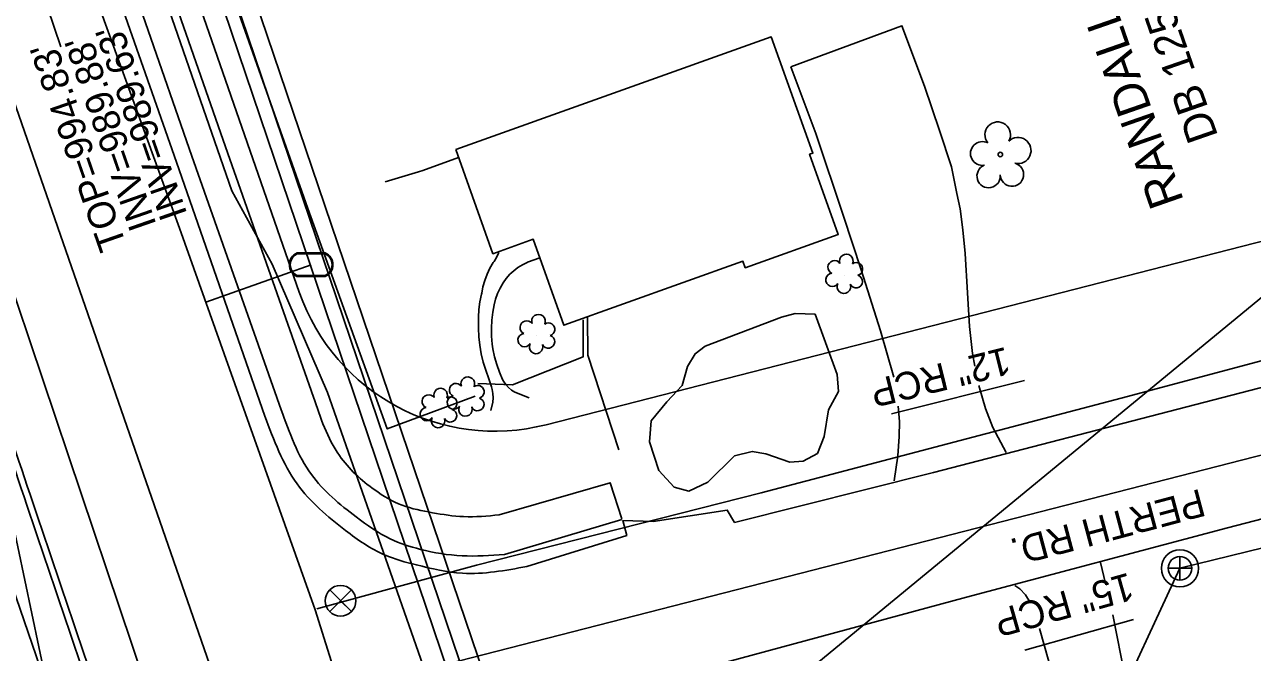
# Model space of a CAD drawing. Extents: x 1614427 to 1617186, y 896524 to 905462.
# Drawn here: x 1616529.7 to 1616707.7, y 902987.6 to 903078.6 of the extents above; entities that cross this region are included whole.
import ezdxf

# ---------------------------------------------------------------- set-up
doc = ezdxf.new("R2010")
doc.units = 0
for name, color, linetype in [('Exist Building', 7, 'Continuous'), ('Exist Horizontal Alignment', 7, 'Continuous'), ('Exist Other Culture Area Outline', 7, 'Continuous'), ('Exist Other Culture Fence Line', 7, 'Continuous'), ('Exist Other Culture Gate', 7, 'Continuous'), ('Exist Property Deed Book Text', 7, 'Continuous'), ('Exist Property Owner Text', 7, 'Continuous'), ('Exist Right of Way Line', 7, 'Continuous'), ('Exist Roads Curbs', 7, 'Continuous'), ('Exist Roads EOP', 7, 'Continuous'), ('Exist Roads EOP Other', 7, 'Continuous'), ('Exist Roads EOP Text', 7, 'Continuous'), ('Exist Roads EOT', 7, 'Continuous'), ('Exist Roads Soil', 7, 'Continuous'), ('Exist Structure Minor Catch Basin Leader', 7, 'Continuous'), ('Exist Structure Minor Catch Basin Top Elevation', 7, 'Continuous'), ('Exist Structure Minor Pipes RCP 12 Inch', 7, 'Continuous'), ('Exist Structure Minor Pipes RCP 12 Inch Text', 7, 'Continuous'), ('Exist Structure Minor Pipes RCP 15 Inch', 7, 'Continuous'), ('Exist Structure Minor Pipes RCP 15 Inch Invert', 7, 'Continuous'), ('Exist Structure Minor Pipes RCP 15 Inch Text', 7, 'Continuous'), ('Exist Utilities Gas UG Line SUE LOS B', 7, 'Continuous'), ('Exist Utilities Power UG Cable SUE LOS D', 7, 'Continuous'), ('Exist Utilities Sanitary Sewer Manhole CELL', 7, 'Continuous'), ('Exist Utilities Sanitary Sewer Manhole Leader', 7, 'Continuous'), ('Exist Utilities Sanitary Sewer UG Line', 7, 'Continuous'), ('Exist Utilities Telephone UG Cable SUE LOS B', 7, 'Continuous'), ('Exist Utilities Telephone UG FO SUE LOS B', 7, 'Continuous'), ('Exist Utilities Telephone UG FO SUE LOS D', 7, 'Continuous'), ('Exist Utilities TV UG FO Cable SUE LOS D', 7, 'Continuous'), ('Exist Utilities Water Meter CELL', 7, 'Continuous'), ('Exist Utilities Water UG Line SUE LOS B', 7, 'Continuous'), ('Exist Utilities Water Valve CELL', 7, 'Continuous'), ('Exist Vegetation Hedge Row', 7, 'Continuous'), ('Exist Vegetation Shrub CELL', 7, 'Continuous'), ('Exist Vegetation Tree CELL', 7, 'Continuous')]:
    doc.layers.add(name, color=color, linetype=linetype)

# ---------------------------------------------------------------- blocks, each defined once
blk = doc.blocks.new('EXIST UTILITIES SANITARY SEWER MANHOLE')
at = {"layer": 'Exist Utilities Sanitary Sewer Manhole CELL'}
blk.add_lwpolyline([(0, 0.03425), (0, -0.03425), (0, 0), (0.03425, 0), (-0.03425, 0)], dxfattribs=at)
for radius in [0.05389, 0.03425]:
    blk.add_circle((0, 0), radius, dxfattribs=at)
blk = doc.blocks.new('EXIST UTILITIES WATER VALVE')
at = {"layer": 'Exist Utilities Water Valve CELL'}
blk.add_lwpolyline([(0.0315, 0.0315), (-0.0315, -0.0315), (0, 0), (0.0315, -0.0315), (-0.0315, 0.0315)], dxfattribs=at)
blk.add_circle((0, 0), 0.0445, dxfattribs=at)
blk = doc.blocks.new('EXIST UTILITIES WATER METER')
at = {"layer": 'Exist Utilities Water Meter CELL'}
blk.add_line((0, 0), (0, 0), dxfattribs=at)
for points in [[(-0.0408, 0.034), (0.0408, 0.034)], [(-0.0408, 0.0312), (0.0408, 0.0312)], [(0.0408, -0.0312), (-0.0413, -0.0312)], [(0.0408, -0.034), (-0.0413, -0.034)]]:
    blk.add_lwpolyline(points, dxfattribs=at)
for centre, radius, start, end in [((-0.0261, -0.0001), 0.0371, 113.178, 245.9794), ((-0.0259, -0.0001), 0.0347, 115.3009, 243.7824), ((0.0259, 0), 0.0371, 293.6483, 66.3084), ((0.0261, 0), 0.0345, 295.1272, 64.8728)]:
    blk.add_arc(centre, radius, start, end, dxfattribs=at)

msp = doc.modelspace()

# ---------------------------------------------------------------- linework, layer by layer
at = {"layer": 'Exist Building'}
msp.add_lwpolyline([(1616592.25, 903060.5), (1616638, 903076.83), (1616644.02, 903059.99), (1616643.55, 903059.82), (1616647.7, 903048.19), (1616634.22, 903043.38), (1616633.89, 903044.31), (1616607.92, 903035.04), (1616603.48, 903047.5), (1616597.64, 903045.41)], close=True, dxfattribs=at)
for points in [[(1616582.01, 903055.84), (1616586.85, 903057.3), (1616587.46, 903057.49), (1616592.66, 903059.35)], [(1616615.9, 903016.99), (1616611.38, 903030.71), (1616611.33, 903036.26)]]:
    msp.add_lwpolyline(points, dxfattribs=at)
at = {"layer": 'Exist Horizontal Alignment'}
for p, q in [((1616576.74, 902927.89), (1616238.24, 903901.21)), ((1616559.36, 902977.88), (1616875.77, 903058.99))]:
    msp.add_line(p, q, dxfattribs=at)
at = {"layer": 'Exist Other Culture Area Outline'}
for points in [[(1616597.36, 903022.69), (1616597.61, 903023.91), (1616597.66, 903024.53), (1616597.63, 903025.15), (1616597.52, 903025.76), (1616597.42, 903026.12), (1616596.21, 903029.72), (1616595.93, 903030.92), (1616595.73, 903032.15), (1616595.6, 903033.38), (1616595.56, 903034.62), (1616595.56, 903035.12), (1616595.55, 903036.23), (1616595.61, 903037.34), (1616595.76, 903038.45), (1616595.98, 903039.54), (1616596.01, 903039.68), (1616596.19, 903040.62), (1616596.45, 903041.54), (1616596.79, 903042.43), (1616597.2, 903043.3), (1616597.68, 903044.12), (1616597.8, 903044.3), (1616598.15, 903044.88), (1616598.43, 903045.5), (1616598.5, 903045.72)], [(1616602.91, 903024.55), (1616600.83, 903025.34), (1616600.33, 903025.65), (1616599.88, 903026.03), (1616599.49, 903026.47), (1616599.16, 903026.95), (1616599.03, 903027.2), (1616598.57, 903028.26), (1616598.19, 903029.36), (1616597.88, 903030.47), (1616597.65, 903031.61), (1616597.55, 903032.3), (1616597.45, 903033.46), (1616597.42, 903034.62), (1616597.48, 903035.78), (1616597.61, 903036.94), (1616597.81, 903038), (1616598.03, 903038.84), (1616598.32, 903039.66), (1616598.69, 903040.44), (1616599.12, 903041.19), (1616599.58, 903041.84), (1616600.09, 903042.43), (1616600.65, 903042.95), (1616601.26, 903043.42), (1616601.91, 903043.82), (1616602.6, 903044.15), (1616602.64, 903044.17), (1616604.43, 903044.83)]]:
    msp.add_lwpolyline(points, dxfattribs=at)
at = {"layer": 'Exist Other Culture Fence Line'}
for points in [[(1616595.07, 903024.75), (1616582.33, 903020.02), (1616570.8, 903051.94), (1616560.84, 903080.11), (1616614.55, 903099)], [(1616600.47, 903026.41), (1616610.71, 903030.46), (1616610.7, 903035.82)]]:
    msp.add_lwpolyline(points, dxfattribs=at)
at = {"layer": 'Exist Other Culture Gate'}
msp.add_line((1616600.47, 903026.41), (1616595.46, 903026.61), dxfattribs=at)
at = {"layer": 'Exist Right of Way Line'}
for p, q in [((1616010.65, 905462.23), (1616993.32, 900797.76)), ((1616605.35, 903020.64), (1616868.32, 903088.05))]:
    msp.add_line(p, q, dxfattribs=at)
msp.add_lwpolyline([(1616569.57, 903039.85), (1616389.21, 903558.44)], dxfattribs=at)
msp.add_arc((1616597.9, 903049.7), 30, 199.1768, 284.3776, dxfattribs=at)
at = {"layer": 'Exist Roads Curbs'}
msp.add_line((1616599.32, 903001.82), (1616616.32, 903006.9), dxfattribs=at)
msp.add_lwpolyline([(1616506.66, 903195.71), (1616520.14, 903156.93), (1616526.54, 903138.7), (1616540.54, 903098.23), (1616554, 903059.55), (1616566.95, 903022.81)], dxfattribs=at)
msp.add_spline([(1616566.95, 903022.81), (1616571.33, 903013.41), (1616577.83, 903007.27), (1616582.74, 903004.11), (1616587.13, 903002.58), (1616593.16, 903001.65), (1616599.32, 903001.82)], degree=3, dxfattribs=at)
at = {"layer": 'Exist Roads EOP'}
for points in [[(1616504.34, 903194.9), (1616517.76, 903156.12), (1616524.1, 903137.97), (1616538.19, 903097.38), (1616541.49, 903088.05), (1616551.75, 903058.7), (1616564.58, 903021.88)], [(1616602.56, 903000.1), (1616617.03, 903004.59), (1616616.46, 903006.76), (1616620.86, 903006.6), (1616631.61, 903008.27), (1616632.68, 903006.47), (1616661.52, 903013.73), (1616699.53, 903023.58), (1616737.2, 903033.32), (1616775.34, 903043.57), (1616813.36, 903053.25), (1616850.73, 903062.43), (1616873.36, 903068.16)], [(1616878.19, 903049.82), (1616855.26, 903044.23), (1616818.13, 903035.07), (1616779.6, 903025.26), (1616742.15, 903015.54), (1616704.13, 903005.71), (1616666.3, 902995.63), (1616629.65, 902985.77), (1616629.63, 902982.73), (1616621.35, 902979.4), (1616614.83, 902977.07), (1616613.84, 902979.02), (1616607.46, 902976.12), (1616604.83, 902974.41)]]:
    msp.add_lwpolyline(points, dxfattribs=at)
for points in [[(1616664.02, 902435.24), (1616659.23, 902479.02), (1616653.86, 902521.19), (1616647.48, 902561.19), (1616640.05, 902603.13), (1616633.52, 902638.17), (1616624.95, 902680.56), (1616615.82, 902721.84), (1616606.01, 902763.05), (1616595.75, 902801.7), (1616584.26, 902841.93), (1616572.3, 902881.24), (1616564.26, 902906.37), (1616556.43, 902931.12), (1616543.99, 902967.9), (1616530.08, 903008.97), (1616517.05, 903047.39)], [(1616564.58, 903021.88), (1616569.26, 903012.06), (1616576.27, 903005.32), (1616581.94, 903001.77), (1616586.55, 903000.33), (1616593.22, 902999.12), (1616602.56, 903000.1)]]:
    msp.add_spline(points, degree=3, dxfattribs=at)
at = {"layer": 'Exist Roads EOP Other'}
for points in [[(1616509.12, 903203.86), (1616511.44, 903197.11), (1616524.93, 903158.36), (1616531.32, 903140.33), (1616545.28, 903099.82), (1616558.87, 903060.92), (1616571.62, 903024.65)], [(1616598.56, 903007.57), (1616614.64, 903012.24), (1616616.33, 903007.02)], [(1616686.48, 902997.46), (1616685.67, 903000.89)], [(1616675.54, 902994.87), (1616674.84, 902996.01), (1616674.05, 902996.84), (1616673.31, 902997.36)], [(1616690.14, 902978.63), (1616689.28, 902984), (1616687.51, 902993.09)], [(1616682.4, 902964.13), (1616681.18, 902971.42), (1616680.07, 902977.73), (1616678.24, 902986.35), (1616676.89, 902991.09)]]:
    msp.add_lwpolyline(points, dxfattribs=at)
msp.add_spline([(1616571.62, 903024.65), (1616575.39, 903016.16), (1616580.51, 903011.18), (1616584.48, 903008.98), (1616588.88, 903007.89), (1616593.39, 903007.32), (1616598.56, 903007.57)], degree=3, dxfattribs=at)
at = {"layer": 'Exist Roads EOT'}
msp.add_spline([(1616665.13, 902435.43), (1616660.48, 902479.08), (1616654.89, 902521.26), (1616648.51, 902561.33), (1616641.12, 902603.28), (1616634.46, 902638.28), (1616625.9, 902680.69), (1616616.67, 902721.99), (1616606.86, 902763.22), (1616596.71, 902801.99), (1616585.45, 902842.18), (1616573.19, 902881.5), (1616565.19, 902906.61), (1616557.25, 902931.31), (1616544.89, 902968.22), (1616530.94, 903009.35), (1616518.06, 903047.65)], degree=3, dxfattribs=at)
at = {"layer": 'Exist Roads Soil'}
for points in [[(1616667.5, 903029.12), (1616667.18, 903030.96), (1616666.73, 903034.88), (1616666.43, 903039.74), (1616666.11, 903045.44), (1616665.77, 903048.85), (1616665.38, 903051.91), (1616664.9, 903054.14), (1616664.1, 903057.98), (1616662.37, 903063.26), (1616660.2, 903069.71), (1616656.94, 903078.43), (1616640.81, 903072.48)], [(1616655.77, 903027.51), (1616653.84, 903034.23), (1616651.02, 903043.08), (1616648.47, 903050.83), (1616644.47, 903062.85), (1616640.81, 903072.48)], [(1616672.03, 903016.6), (1616670.11, 903020.22), (1616669.04, 903022.99), (1616668.08, 903026.34)], [(1616655.82, 903012.53), (1616656.35, 903016.11), (1616656.55, 903018.93), (1616656.56, 903021.11), (1616656.39, 903023.33)]]:
    msp.add_lwpolyline(points, dxfattribs=at)
at = {"layer": 'Exist Structure Minor Catch Basin Leader'}
msp.add_lwpolyline([(1616541.73, 903089.81), (1616533.05, 903081.07), (1616535.02, 903075.4)], dxfattribs=at)
at = {"layer": 'Exist Structure Minor Pipes RCP 12 Inch'}
msp.add_line((1616655.4, 903022.2), (1616674.72, 903027.02), dxfattribs=at)
msp.add_line((1616655.4, 903022.2), (1616674.72, 903027.02), dxfattribs=at)
at = {"layer": 'Exist Structure Minor Pipes RCP 15 Inch'}
msp.add_line((1616674.76, 902987.98), (1616690.5, 902992.43), dxfattribs=at)
msp.add_line((1616674.76, 902987.98), (1616690.5, 902992.43), dxfattribs=at)
at = {"layer": 'Exist Utilities Gas UG Line SUE LOS B'}
msp.add_lwpolyline([(1616588.83, 902805.4), (1616574.94, 902856.71), (1616560.06, 902902.39), (1616552.18, 902925.27), (1616536.08, 902973.65), (1616521.52, 903015.88), (1616492.41, 903100.65), (1616481.17, 903130.4), (1616470.48, 903162.66), (1616450.18, 903220.6), (1616431.22, 903276.51), (1616418.49, 903313.39), (1616364.61, 903464.71), (1616350.51, 903509.73), (1616310.55, 903618.21), (1616275.13, 903713.81), (1616252.85, 903771.73), (1616229.48, 903831.39), (1616218.51, 903860.65)], dxfattribs=at)
at = {"layer": 'Exist Utilities Power UG Cable SUE LOS D'}
msp.add_line((1616622.19, 902967.64), (1616769.1, 903088.48), dxfattribs=at)
msp.add_lwpolyline([(1616613.11, 902920.04), (1616557.62, 903083.85), (1616506.31, 903236.48), (1616432.49, 903448.81)], dxfattribs=at)
at = {"layer": 'Exist Utilities Sanitary Sewer Manhole Leader'}
msp.add_lwpolyline([(1616697.24, 902999.83), (1616686.84, 902977.46), (1616689.8, 902968.87)], dxfattribs=at)
at = {"layer": 'Exist Utilities Sanitary Sewer UG Line'}
msp.add_line((1616697.24, 902999.83), (1617064.42, 903090.15), dxfattribs=at)
at = {"layer": 'Exist Utilities Telephone UG Cable SUE LOS B'}
msp.add_lwpolyline([(1616653.58, 902416.71), (1616663.67, 902417.14), (1616669.74, 902418.75), (1616672.64, 902421.54), (1616661.03, 902530.35), (1616645.59, 902619.16), (1616624.26, 902721.72), (1616610.21, 902784.31), (1616604.98, 902794.39), (1616600.3, 902799.85), (1616600.03, 902805.22), (1616598.01, 902825.81), (1616571.3, 902910.94), (1616549.08, 902977.64), (1616515.65, 903076.73), (1616483.43, 903168.54), (1616464.03, 903218.81), (1616463.64, 903219.2), (1616462.93, 903219.33), (1616457.94, 903217.72), (1616449, 903216.46)], dxfattribs=at)
at = {"layer": 'Exist Utilities Telephone UG FO SUE LOS B'}
msp.add_lwpolyline([(1616629.3, 902843.73), (1616628.3, 902853.82), (1616611.3, 902911.93), (1616590.16, 902978.12), (1616573.68, 903025.32), (1616565.62, 903043.9), (1616559.79, 903054.5), (1616532.47, 903133.24), (1616521.61, 903168.38), (1616519.36, 903185.77), (1616513.96, 903203.22)], dxfattribs=at)
at = {"layer": 'Exist Utilities Telephone UG FO SUE LOS D'}
msp.add_lwpolyline([(1616734.48, 902223.1), (1616720.44, 902409.02), (1616695.55, 902610.96), (1616652.67, 902783.16), (1616617.73, 902921.41), (1616562.17, 903085.17), (1616510.89, 903237.95), (1616436.43, 903449.85)], dxfattribs=at)
at = {"layer": 'Exist Utilities TV UG FO Cable SUE LOS D'}
msp.add_lwpolyline([(1616615.13, 902920.57), (1616559.6, 903084.29), (1616508.29, 903236.97), (1616433.95, 903449.2), (1616409.28, 903583.28), (1616372.35, 903777.82), (1616323.57, 903995.2), (1616266.96, 904282.87), (1616220.39, 904446.95), (1616216.24, 904469.3), (1616198.7, 904563.75), (1616189.79, 904725.95), (1616160.9, 904944.94), (1616137.72, 905120.69)], dxfattribs=at)
at = {"layer": 'Exist Utilities Water UG Line SUE LOS B'}
msp.add_line((1616571.29, 903043.82), (1616556.02, 903038.39), dxfattribs=at)
for points in [[(1616571.86, 902993.81), (1616552.21, 903049.1), (1616526.93, 903118.79)], [(1616572.12, 902993.98), (1616595.25, 903000.27), (1616636.52, 903010.79), (1616688.7, 903024.49), (1616749.81, 903040.75), (1616820.44, 903058.63), (1616847.07, 903065.48)], [(1616682.85, 901889.35), (1616688.26, 901932.45), (1616696.61, 902016.19), (1616699.26, 902055.42), (1616702.78, 902110.39), (1616705.34, 902181.72), (1616707.31, 902255.35), (1616706.62, 902316.75), (1616703.14, 902377.45), (1616699.12, 902434.84), (1616686.86, 902524.85), (1616669.78, 902622.34), (1616658.13, 902681.62), (1616634.87, 902784.56), (1616617.17, 902853.52), (1616602.15, 902900.61), (1616584.28, 902954.24), (1616571.86, 902993.81)], [(1616682.85, 901889.35), (1616688.26, 901932.45), (1616696.61, 902016.19), (1616699.26, 902055.42), (1616702.78, 902110.39), (1616705.34, 902181.72), (1616707.31, 902255.35), (1616706.62, 902316.75), (1616703.14, 902377.45), (1616699.12, 902434.84), (1616686.86, 902524.85), (1616669.78, 902622.34), (1616658.13, 902681.62), (1616634.87, 902784.56), (1616617.17, 902853.52), (1616602.15, 902900.61), (1616584.28, 902954.24), (1616571.86, 902993.81)]]:
    msp.add_lwpolyline(points, dxfattribs=at)
at = {"layer": 'Exist Vegetation Hedge Row'}
msp.add_lwpolyline([(1616644.36, 903036.64), (1616647.55, 903027.89), (1616647.74, 903025.45), (1616646.28, 903022.8), (1616645.67, 903018.94), (1616644.7, 903016.47), (1616642.62, 903015.34), (1616640.66, 903015.22), (1616637.21, 903016.42), (1616635.24, 903016.78), (1616632.67, 903016.11), (1616628.79, 903012.33), (1616626.02, 903010.99), (1616623.91, 903011.58), (1616621.7, 903013.98), (1616620.34, 903018.16), (1616620.57, 903021.19), (1616622.84, 903023.94), (1616625.07, 903026.32), (1616625.86, 903029.08), (1616626.94, 903030.91), (1616628.42, 903032.01), (1616639.48, 903036.22), (1616641.48, 903036.74), (1616644.36, 903036.64)], dxfattribs=at)
at = {"layer": 'Exist Vegetation Shrub CELL'}
for p, q in [((1616648.65, 903042.32), (1616648.65, 903042.32)), ((1616604.02, 903033.59), (1616604.02, 903033.59)), ((1616593.77, 903024.53), (1616593.77, 903024.53)), ((1616589.82, 903022.88), (1616589.82, 903022.88))]:
    msp.add_line(p, q, dxfattribs=at)
for centre, radius, start, end in [((1616648.87, 903044.36), 0.99, 334.8391, 200.4717), ((1616647.16, 903043.45), 0.968, 35.8908, 245.4216), ((1616650.32, 903043.19), 0.929, 284.4567, 126.0861), ((1616646.85, 903041.62), 0.955, 95.1099, 327.9534), ((1616648.52, 903040.64), 0.984, 151.2797, 21.387), ((1616650.28, 903041.39), 0.937, 204.9913, 73.4601), ((1616602.54, 903034.72), 0.968, 35.8908, 245.4216), ((1616604.25, 903035.63), 0.99, 334.8391, 200.4717), ((1616605.69, 903034.46), 0.929, 284.4567, 126.0861), ((1616602.22, 903032.89), 0.955, 95.1099, 327.9534), ((1616603.89, 903031.91), 0.984, 151.2797, 21.387), ((1616605.66, 903032.67), 0.937, 204.9913, 73.4601), ((1616594, 903026.57), 0.99, 334.8391, 200.4717), ((1616588.34, 903024), 0.968, 35.8908, 245.4216), ((1616590.05, 903024.92), 0.99, 334.8391, 200.4717), ((1616592.29, 903025.66), 0.968, 35.8908, 245.4216), ((1616595.45, 903025.4), 0.929, 284.4567, 126.0861), ((1616591.5, 903023.75), 0.929, 284.4567, 126.0861), ((1616591.97, 903023.83), 0.955, 95.1099, 327.9534), ((1616593.65, 903022.85), 0.984, 151.2797, 21.387), ((1616595.41, 903023.6), 0.937, 204.9913, 73.4601), ((1616588.02, 903022.17), 0.955, 95.1099, 327.9534), ((1616589.7, 903021.19), 0.984, 151.2797, 21.387), ((1616591.46, 903021.95), 0.937, 204.9913, 73.4601)]:
    msp.add_arc(centre, radius, start, end, dxfattribs=at)
at = {"layer": 'Exist Vegetation Tree CELL'}
msp.add_line((1616671.2, 903059.78), (1616671.2, 903059.78), dxfattribs=at)
msp.add_circle((1616671.2, 903059.78), 0.326, dxfattribs=at)
for centre, radius, start, end in [((1616670.82, 903062.65), 1.86, 330.1651, 219.7134), ((1616668.6, 903059.93), 1.73, 62.6636, 279.3457), ((1616673.75, 903060.36), 1.9, 257.1011, 134.1999), ((1616669.5, 903056.65), 1.69, 111.5671, 6.231), ((1616672.88, 903056.88), 1.7, 181.2822, 74.56)]:
    msp.add_arc(centre, radius, start, end, dxfattribs=at)

# ---------------------------------------------------------------- block references
at = {"layer": 'Exist Utilities Sanitary Sewer Manhole CELL', "xscale": 50, "yscale": 50}
msp.add_blockref('EXIST UTILITIES SANITARY SEWER MANHOLE', (1616697.24, 902999.83), dxfattribs=at)
at = {"layer": 'Exist Utilities Water Meter CELL', "xscale": 50, "yscale": 50}
msp.add_blockref('EXIST UTILITIES WATER METER', (1616571.29, 903043.82), dxfattribs=at)
at = {"layer": 'Exist Utilities Water Valve CELL', "xscale": 50, "yscale": 50}
msp.add_blockref('EXIST UTILITIES WATER VALVE', (1616575.55, 902995.13), dxfattribs=at)

# ---------------------------------------------------------------- texts
at = {"layer": 'Exist Property Deed Book Text'}
msp.add_text('DB 1255 PG 1335', height=4.5, rotation=109.1768, dxfattribs=at).set_placement((1616702.81, 903062.45))
at = {"layer": 'Exist Property Owner Text'}
msp.add_text('RANDALL F. REECE', height=5, rotation=109.1768, dxfattribs=at).set_placement((1616697.84, 903053.07))
at = {"layer": 'Exist Roads EOP Text'}
msp.add_text('PERTH RD.', height=4, rotation=194.926, dxfattribs=at).set_placement((1616700.2, 903011.39))
at = {"layer": 'Exist Structure Minor Catch Basin Top Elevation'}
msp.add_text("TOP=994.83'", height=4, rotation=109.1768, dxfattribs=at).set_placement((1616544.55, 903046.64))
at = {"layer": 'Exist Structure Minor Pipes RCP 12 Inch Text'}
msp.add_text('12" RCP', height=4, rotation=193.9951, dxfattribs=at).set_placement((1616672.04, 903031.95))
at = {"layer": 'Exist Structure Minor Pipes RCP 15 Inch Invert'}
for s, p in [("INV=989.63'", (1616553.36, 903051.14)), ("INV=989.88'", (1616548.9, 903049.6))]:
    msp.add_text(s, height=4, rotation=109.1768, dxfattribs=at).set_placement(p)
at = {"layer": 'Exist Structure Minor Pipes RCP 15 Inch Text'}
msp.add_text('15" RCP', height=4, rotation=195.7837, dxfattribs=at).set_placement((1616689.81, 902999.25))

doc.saveas('drawing.dxf')
